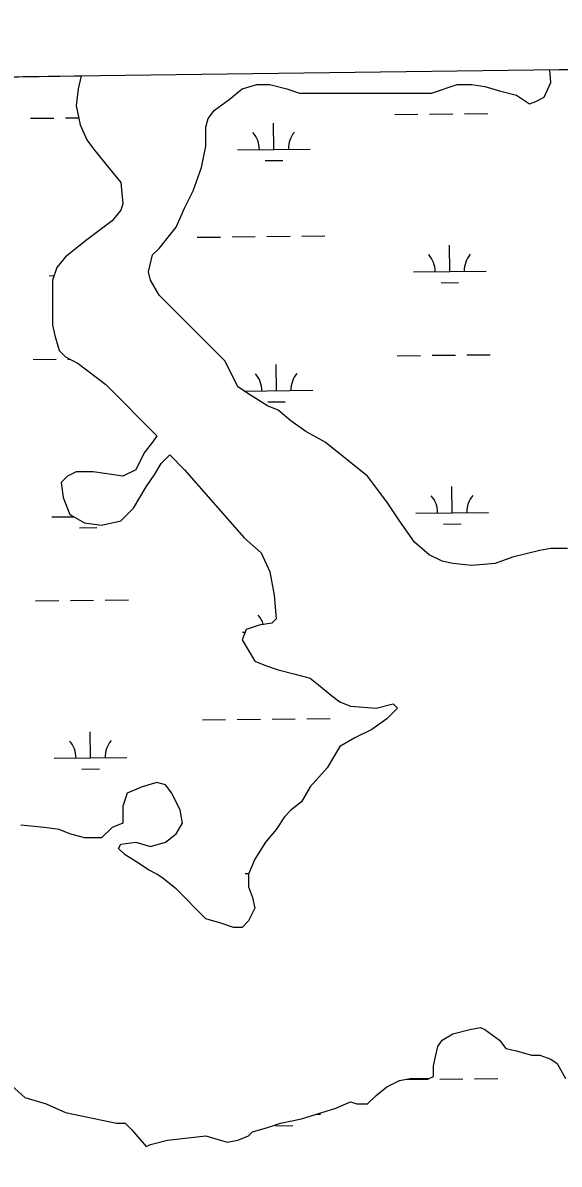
# Model space of a CAD drawing. Extents: x 3734862 to 3772949, y 391520 to 417239.
# Drawn here: x 3761161 to 3761900, y 413825 to 415399 of the extents above; entities that cross this region are included whole.
import ezdxf

# ---------------------------------------------------------------- set-up
doc = ezdxf.new("R2010")
doc.units = 0
for name, color, linetype in [('V-GRID-FRAM', 7, 'Continuous'), ('V-TOPO-SHOR', 7, 'Continuous'), ('V-WETL-SWMP', 7, 'Continuous')]:
    doc.layers.add(name, color=color, linetype=linetype)

msp = doc.modelspace()

# ---------------------------------------------------------------- linework, layer by layer
at = {"layer": 'V-GRID-FRAM'}
msp.add_lwpolyline([(3738832.3, 415033.8), (3770599.2, 415447.4), (3770843.8, 397266.6), (3739061.1, 396852.8), (3738832.3, 415033.8)], dxfattribs=at)
at = {"layer": 'V-TOPO-SHOR'}
for p, q in [((3761241.3, 415325.5), (3761237.4, 415307.8)), ((3761888.4, 415316.6), (3761887.3, 415333.9)), ((3761237.4, 415307.8), (3761234.5, 415284.3)), ((3761445.6, 415293.1), (3761463.2, 415307.8)), ((3761463.2, 415307.8), (3761483.7, 415313.6)), ((3761483.7, 415313.6), (3761501.3, 415313.6)), ((3761501.3, 415313.6), (3761524.8, 415307.8)), ((3761524.8, 415307.8), (3761542.4, 415301.9)), ((3761724.2, 415301.9), (3761759.4, 415313.6)), ((3761759.4, 415313.6), (3761779.9, 415313.6)), ((3761779.9, 415313.6), (3761797.5, 415310.7)), ((3761797.5, 415310.7), (3761818, 415304.8)), ((3761879.6, 415296), (3761888.4, 415316.6)), ((3761425.1, 415278.4), (3761445.6, 415293.1)), ((3761542.4, 415301.9), (3761724.2, 415301.9)), ((3761818, 415304.8), (3761841.5, 415299)), ((3761841.5, 415299), (3761859.1, 415287.2)), ((3761859.1, 415287.2), (3761867.8, 415290.1)), ((3761867.8, 415290.1), (3761879.6, 415296)), ((3761234.5, 415284.3), (3761240.3, 415257.9)), ((3761416.3, 415266.7), (3761425.1, 415278.4)), ((3761413.3, 415254.9), (3761416.3, 415266.7)), ((3761240.3, 415257.9), (3761249.1, 415237.3)), ((3761413.3, 415228.5), (3761413.3, 415254.9)), ((3761249.1, 415237.3), (3761257.9, 415225.6)), ((3761407.5, 415199.2), (3761413.3, 415228.5)), ((3761257.9, 415225.6), (3761281.4, 415196.3)), ((3761281.4, 415196.3), (3761296, 415178.6)), ((3761395.7, 415166.9), (3761407.5, 415199.2)), ((3761296, 415178.6), (3761299, 415149.3)), ((3761384, 415143.4), (3761395.7, 415166.9)), ((3761299, 415149.3), (3761296, 415140.5)), ((3761296, 415140.5), (3761284.3, 415125.8)), ((3761372.3, 415117), (3761384, 415143.4)), ((3761284.3, 415125.8), (3761249.1, 415099.4)), ((3761348.8, 415087.7), (3761372.3, 415117)), ((3761249.1, 415099.4), (3761219.8, 415075.9)), ((3761340, 415078.9), (3761348.8, 415087.7)), ((3761219.8, 415075.9), (3761208.1, 415061.3)), ((3761334.2, 415055.4), (3761340, 415078.9)), ((3761208.1, 415061.3), (3761202.2, 415043.7)), ((3761337.1, 415043.7), (3761334.2, 415055.4)), ((3761202.2, 415043.7), (3761202.2, 414982)), ((3761348.8, 415023.1), (3761337.1, 415043.7)), ((3761439.7, 414932.2), (3761348.8, 415023.1)), ((3761202.2, 414982), (3761205.1, 414967.4)), ((3761205.1, 414967.4), (3761211, 414946.8)), ((3761211, 414946.8), (3761219.8, 414938)), ((3761219.8, 414938), (3761237.4, 414929.2)), ((3761237.4, 414929.2), (3761275.5, 414899.9)), ((3761457.3, 414897), (3761439.7, 414932.2)), ((3761275.5, 414899.9), (3761345.9, 414829.5)), ((3761474.9, 414885.2), (3761457.3, 414897)), ((3761498.4, 414870.5), (3761474.9, 414885.2)), ((3761513, 414864.7), (3761498.4, 414870.5)), ((3761530.6, 414850), (3761513, 414864.7)), ((3761551.2, 414835.3), (3761530.6, 414850)), ((3761577.5, 414820.7), (3761551.2, 414835.3)), ((3761340, 414820.7), (3761328.3, 414806)), ((3761345.9, 414829.5), (3761340, 414820.7)), ((3761636.2, 414773.7), (3761577.5, 414820.7)), ((3761328.3, 414806), (3761316.6, 414782.5)), ((3761351.7, 414791.3), (3761363.5, 414803.1)), ((3761363.5, 414803.1), (3761384, 414782.5)), ((3761343, 414776.6), (3761351.7, 414791.3)), ((3761222.7, 414773.7), (3761213.9, 414764.9)), ((3761234.5, 414779.6), (3761222.7, 414773.7)), ((3761257.9, 414779.6), (3761234.5, 414779.6)), ((3761299, 414773.7), (3761257.9, 414779.6)), ((3761316.6, 414782.5), (3761299, 414773.7)), ((3761331.2, 414759), (3761343, 414776.6)), ((3761384, 414782.5), (3761466.1, 414688.6)), ((3761662.6, 414738.5), (3761636.2, 414773.7)), ((3761213.9, 414764.9), (3761216.9, 414744.4)), ((3761313.6, 414729.7), (3761331.2, 414759)), ((3761216.9, 414744.4), (3761225.7, 414720.9)), ((3761296, 414712.1), (3761313.6, 414729.7)), ((3761680.2, 414712.1), (3761662.6, 414738.5)), ((3761225.7, 414720.9), (3761246.2, 414709.2)), ((3761246.2, 414709.2), (3761269.6, 414706.2)), ((3761269.6, 414706.2), (3761296, 414712.1)), ((3761700.7, 414682.7), (3761680.2, 414712.1)), ((3761466.1, 414688.6), (3761489.6, 414668.1)), ((3761721.2, 414665.1), (3761700.7, 414682.7)), ((3761489.6, 414668.1), (3761501.3, 414641.7)), ((3761738.8, 414656.3), (3761721.2, 414665.1)), ((3761835.6, 414662.2), (3761812.1, 414653.4)), ((3761873.7, 414671), (3761835.6, 414662.2)), ((3761888.4, 414673.9), (3761873.7, 414671)), ((3761911.8, 414673.9), (3761888.4, 414673.9)), ((3761753.5, 414653.4), (3761738.8, 414656.3)), ((3761779.9, 414650.5), (3761753.5, 414653.4)), ((3761812.1, 414653.4), (3761779.9, 414650.5)), ((3761501.3, 414641.7), (3761507.2, 414609.4)), ((3761507.2, 414609.4), (3761510.1, 414577.1)), ((3761486.6, 414568.3), (3761469, 414562.4)), ((3761504.2, 414571.2), (3761486.6, 414568.3)), ((3761510.1, 414577.1), (3761504.2, 414571.2)), ((3761469, 414562.4), (3761463.2, 414547.8)), ((3761463.2, 414547.8), (3761480.8, 414518.4)), ((3761480.8, 414518.4), (3761495.4, 414512.6)), ((3761495.4, 414512.6), (3761513, 414506.7)), ((3761513, 414506.7), (3761536.5, 414500.8)), ((3761536.5, 414500.8), (3761557, 414495)), ((3761557, 414495), (3761568.7, 414486.1)), ((3761568.7, 414486.1), (3761586.3, 414471.5)), ((3761586.3, 414471.5), (3761598.1, 414462.7)), ((3761598.1, 414462.7), (3761612.7, 414456.8)), ((3761612.7, 414456.8), (3761647.9, 414453.9)), ((3761647.9, 414453.9), (3761671.4, 414459.7)), ((3761671.4, 414459.7), (3761677.2, 414453.9)), ((3761677.2, 414453.9), (3761662.6, 414439.2)), ((3761642.1, 414424.5), (3761618.6, 414412.8)), ((3761662.6, 414439.2), (3761642.1, 414424.5)), ((3761618.6, 414412.8), (3761598.1, 414401.1)), ((3761598.1, 414401.1), (3761580.5, 414371.7)), ((3761580.5, 414371.7), (3761557, 414345.3)), ((3761345.9, 414351.2), (3761325.4, 414345.3)), ((3761357.6, 414348.2), (3761345.9, 414351.2)), ((3761366.4, 414336.5), (3761357.6, 414348.2)), ((3761304.8, 414336.5), (3761299, 414318.9)), ((3761325.4, 414345.3), (3761304.8, 414336.5)), ((3761378.1, 414313), (3761366.4, 414336.5)), ((3761557, 414345.3), (3761545.3, 414324.8)), ((3761299, 414318.9), (3761299, 414295.4)), ((3761545.3, 414324.8), (3761530.6, 414313)), ((3761381.1, 414295.4), (3761378.1, 414313)), ((3761521.8, 414304.2), (3761510.1, 414286.6)), ((3761530.6, 414313), (3761521.8, 414304.2)), ((3761190.5, 414289.5), (3761158.2, 414292.5)), ((3761211, 414286.6), (3761190.5, 414289.5)), ((3761225.7, 414280.7), (3761211, 414286.6)), ((3761284.3, 414289.5), (3761269.6, 414274.9)), ((3761299, 414295.4), (3761284.3, 414289.5)), ((3761372.3, 414280.7), (3761381.1, 414295.4)), ((3761510.1, 414286.6), (3761495.4, 414269)), ((3761246.2, 414274.9), (3761225.7, 414280.7)), ((3761269.6, 414274.9), (3761246.2, 414274.9)), ((3761296, 414266.1), (3761316.6, 414269)), ((3761316.6, 414269), (3761337.1, 414263.1)), ((3761337.1, 414263.1), (3761357.6, 414269)), ((3761357.6, 414269), (3761372.3, 414280.7)), ((3761495.4, 414269), (3761480.8, 414245.5)), ((3761293.1, 414260.2), (3761296, 414266.1)), ((3761301.9, 414251.4), (3761293.1, 414260.2)), ((3761316.6, 414242.6), (3761301.9, 414251.4)), ((3761334.2, 414230.9), (3761316.6, 414242.6)), ((3761480.8, 414245.5), (3761472, 414225)), ((3761345.9, 414225), (3761334.2, 414230.9)), ((3761354.7, 414219.1), (3761345.9, 414225)), ((3761472, 414225), (3761472, 414207.4)), ((3761372.3, 414204.5), (3761354.7, 414219.1)), ((3761413.3, 414163.4), (3761372.3, 414204.5)), ((3761472, 414207.4), (3761477.8, 414192.7)), ((3761477.8, 414192.7), (3761480.8, 414178)), ((3761480.8, 414178), (3761472, 414160.4)), ((3761433.9, 414157.5), (3761413.3, 414163.4)), ((3761451.4, 414151.6), (3761433.9, 414157.5)), ((3761472, 414160.4), (3761463.2, 414151.6)), ((3761463.2, 414151.6), (3761451.4, 414151.6)), ((3761738.8, 413996.1), (3761753.5, 414004.9)), ((3761753.5, 414004.9), (3761776.9, 414010.8)), ((3761776.9, 414010.8), (3761791.6, 414013.7)), ((3761791.6, 414013.7), (3761797.5, 414010.8)), ((3761797.5, 414010.8), (3761818, 413996.1)), ((3761730, 413975.6), (3761733, 413987.3)), ((3761733, 413987.3), (3761738.8, 413996.1)), ((3761818, 413996.1), (3761826.8, 413984.4)), ((3761826.8, 413984.4), (3761841.5, 413981.4)), ((3761727.1, 413960.9), (3761730, 413975.6)), ((3761841.5, 413981.4), (3761862, 413975.6)), ((3761862, 413975.6), (3761873.7, 413975.6)), ((3761873.7, 413975.6), (3761888.4, 413969.7)), ((3761888.4, 413969.7), (3761897.2, 413963.8)), ((3761727.1, 413946.2), (3761727.1, 413960.9)), ((3761897.2, 413963.8), (3761908.9, 413943.3)), ((3761131.8, 413946.2), (3761164.1, 413916.9)), ((3761662.6, 413931.6), (3761680.2, 413940.4)), ((3761680.2, 413940.4), (3761694.8, 413943.3)), ((3761694.8, 413943.3), (3761721.2, 413943.3)), ((3761721.2, 413943.3), (3761727.1, 413946.2)), ((3761647.9, 413919.8), (3761662.6, 413931.6)), ((3761164.1, 413916.9), (3761193.4, 413908.1)), ((3761193.4, 413908.1), (3761219.8, 413896.4)), ((3761592.2, 413902.2), (3761612.7, 413911)), ((3761612.7, 413911), (3761621.5, 413908.1)), ((3761621.5, 413908.1), (3761636.2, 413908.1)), ((3761636.2, 413908.1), (3761647.9, 413919.8)), ((3761219.8, 413896.4), (3761290.2, 413881.7)), ((3761545.3, 413887.6), (3761592.2, 413902.2)), ((3761290.2, 413881.7), (3761301.9, 413881.7)), ((3761301.9, 413881.7), (3761310.7, 413872.9)), ((3761477.8, 413869.9), (3761498.4, 413875.8)), ((3761498.4, 413875.8), (3761516, 413881.7)), ((3761516, 413881.7), (3761545.3, 413887.6)), ((3761310.7, 413872.9), (3761331.2, 413849.4)), ((3761337.1, 413852.3), (3761360.5, 413858.2)), ((3761360.5, 413858.2), (3761413.3, 413864.1)), ((3761413.3, 413864.1), (3761442.6, 413855.3)), ((3761442.6, 413855.3), (3761457.3, 413858.2)), ((3761457.3, 413858.2), (3761472, 413864.1)), ((3761472, 413864.1), (3761477.8, 413869.9)), ((3761331.2, 413849.4), (3761337.1, 413852.3))]:
    msp.add_line(p, q, dxfattribs=at)
at = {"layer": 'V-WETL-SWMP'}
for p, q in [((3760420.3, 415314.9), (3761241.3, 415325.5)), ((3761241.3, 415325.5), (3761237.4, 415307.8)), ((3761887.3, 415333.9), (3762068.9, 415336.3)), ((3761888.4, 415316.6), (3761887.3, 415333.9)), ((3761237.4, 415307.8), (3761234.5, 415284.3)), ((3761445.6, 415293.1), (3761463.2, 415307.8)), ((3761463.2, 415307.8), (3761483.7, 415313.6)), ((3761483.7, 415313.6), (3761501.3, 415313.6)), ((3761501.3, 415313.6), (3761524.8, 415307.8)), ((3761524.8, 415307.8), (3761542.4, 415301.9)), ((3761724.2, 415301.9), (3761759.4, 415313.6)), ((3761759.4, 415313.6), (3761779.9, 415313.6)), ((3761779.9, 415313.6), (3761797.5, 415310.7)), ((3761797.5, 415310.7), (3761818, 415304.8)), ((3761879.6, 415296), (3761888.4, 415316.6)), ((3761425.1, 415278.4), (3761445.6, 415293.1)), ((3761542.4, 415301.9), (3761724.2, 415301.9)), ((3761818, 415304.8), (3761841.5, 415299)), ((3761841.5, 415299), (3761859.1, 415287.2)), ((3761859.1, 415287.2), (3761867.8, 415290.1)), ((3761867.8, 415290.1), (3761879.6, 415296)), ((3761234.5, 415284.3), (3761240.3, 415257.9)), ((3761416.3, 415266.7), (3761425.1, 415278.4)), ((3761171.7, 415267.1), (3761203.7, 415267.4)), ((3761219.7, 415267.6), (3761238.1, 415267.8)), ((3761413.3, 415254.9), (3761416.3, 415266.7)), ((3761507, 415224.2), (3761506.6, 415260.2)), ((3761673.6, 415272.4), (3761705.6, 415272.8)), ((3761721.6, 415272.9), (3761753.6, 415273.3)), ((3761769.6, 415273.4), (3761801.6, 415273.8)), ((3761240.3, 415257.9), (3761249.1, 415237.3)), ((3761413.3, 415228.5), (3761413.3, 415254.9)), ((3761249.1, 415237.3), (3761257.9, 415225.6)), ((3761407.5, 415199.2), (3761413.3, 415228.5)), ((3761257.9, 415225.6), (3761281.4, 415196.3)), ((3761457, 415223.7), (3761557, 415224.7)), ((3761281.4, 415196.3), (3761296, 415178.6)), ((3761395.7, 415166.9), (3761407.5, 415199.2)), ((3761495.2, 415208.7), (3761519.2, 415208.9)), ((3761296, 415178.6), (3761299, 415149.3)), ((3761384, 415143.4), (3761395.7, 415166.9)), ((3761299, 415149.3), (3761296, 415140.5)), ((3761296, 415140.5), (3761284.3, 415125.8)), ((3761372.3, 415117), (3761384, 415143.4)), ((3761284.3, 415125.8), (3761249.1, 415099.4)), ((3761348.8, 415087.7), (3761372.3, 415117)), ((3761401.4, 415103), (3761433.4, 415103.4)), ((3761449.4, 415103.5), (3761481.4, 415103.9)), ((3761497.4, 415104), (3761529.4, 415104.4)), ((3761545.4, 415104.5), (3761577.4, 415104.9)), ((3761249.1, 415099.4), (3761219.8, 415075.9)), ((3761340, 415078.9), (3761348.8, 415087.7)), ((3761749.3, 415056), (3761748.9, 415092)), ((3761219.8, 415075.9), (3761208.1, 415061.3)), ((3761334.2, 415055.4), (3761340, 415078.9)), ((3761208.1, 415061.3), (3761202.2, 415043.7)), ((3761337.1, 415043.7), (3761334.2, 415055.4)), ((3761699.3, 415055.4), (3761799.3, 415056.5)), ((3761197.4, 415050.1), (3761204.4, 415050.2)), ((3761202.2, 415043.7), (3761202.2, 414982)), ((3761348.8, 415023.1), (3761337.1, 415043.7)), ((3761737.4, 415040.4), (3761761.4, 415040.7)), ((3761439.7, 414932.2), (3761348.8, 415023.1)), ((3761202.2, 414982), (3761205.1, 414967.4)), ((3761205.1, 414967.4), (3761211, 414946.8)), ((3761211, 414946.8), (3761219.8, 414938)), ((3761175.2, 414934.5), (3761207.2, 414934.8)), ((3761219.8, 414938), (3761237.4, 414929.2)), ((3761223.2, 414935), (3761225.9, 414935)), ((3761237.4, 414929.2), (3761275.5, 414899.9)), ((3761457.3, 414897), (3761439.7, 414932.2)), ((3761677.1, 414939.8), (3761709.1, 414940.1)), ((3761725.1, 414940.3), (3761757.1, 414940.6)), ((3761773.1, 414940.8), (3761805.1, 414941.1)), ((3761510.5, 414891.6), (3761510.1, 414927.6)), ((3761275.5, 414899.9), (3761345.9, 414829.5)), ((3761474.9, 414885.2), (3761457.3, 414897)), ((3761466.1, 414891.1), (3761560.5, 414892.1)), ((3761498.4, 414870.5), (3761474.9, 414885.2)), ((3761513, 414864.7), (3761498.4, 414870.5)), ((3761498.7, 414876), (3761522.7, 414876.3)), ((3761530.6, 414850), (3761513, 414864.7)), ((3761551.2, 414835.3), (3761530.6, 414850)), ((3761577.5, 414820.7), (3761551.2, 414835.3)), ((3761340, 414820.7), (3761328.3, 414806)), ((3761345.9, 414829.5), (3761340, 414820.7)), ((3761636.2, 414773.7), (3761577.5, 414820.7)), ((3761328.3, 414806), (3761316.6, 414782.5)), ((3761351.7, 414791.3), (3761363.5, 414803.1)), ((3761363.5, 414803.1), (3761384, 414782.5)), ((3761343, 414776.6), (3761351.7, 414791.3)), ((3761222.7, 414773.7), (3761213.9, 414764.9)), ((3761234.5, 414779.6), (3761222.7, 414773.7)), ((3761257.9, 414779.6), (3761234.5, 414779.6)), ((3761299, 414773.7), (3761257.9, 414779.6)), ((3761316.6, 414782.5), (3761299, 414773.7)), ((3761331.2, 414759), (3761343, 414776.6)), ((3761384, 414782.5), (3761466.1, 414688.6)), ((3761662.6, 414738.5), (3761636.2, 414773.7)), ((3761213.9, 414764.9), (3761216.9, 414744.4)), ((3761313.6, 414729.7), (3761331.2, 414759)), ((3761752.8, 414723.3), (3761752.4, 414759.3)), ((3761216.9, 414744.4), (3761225.7, 414720.9)), ((3761296, 414712.1), (3761313.6, 414729.7)), ((3761680.2, 414712.1), (3761662.6, 414738.5)), ((3761702.8, 414722.8), (3761802.8, 414723.8)), ((3761200.9, 414717.5), (3761231.1, 414717.8)), ((3761225.7, 414720.9), (3761246.2, 414709.2)), ((3761246.2, 414709.2), (3761269.6, 414706.2)), ((3761269.6, 414706.2), (3761296, 414712.1)), ((3761700.7, 414682.7), (3761680.2, 414712.1)), ((3761740.9, 414707.7), (3761764.9, 414708)), ((3761239.1, 414702.4), (3761263.1, 414702.7)), ((3761466.1, 414688.6), (3761489.6, 414668.1)), ((3761721.2, 414665.1), (3761700.7, 414682.7)), ((3761489.6, 414668.1), (3761501.3, 414641.7)), ((3761738.8, 414656.3), (3761721.2, 414665.1)), ((3761835.6, 414662.2), (3761812.1, 414653.4)), ((3761873.7, 414671), (3761835.6, 414662.2)), ((3761888.4, 414673.9), (3761873.7, 414671)), ((3761911.8, 414673.9), (3761888.4, 414673.9)), ((3761753.5, 414653.4), (3761738.8, 414656.3)), ((3761779.9, 414650.5), (3761753.5, 414653.4)), ((3761812.1, 414653.4), (3761779.9, 414650.5)), ((3761501.3, 414641.7), (3761507.2, 414609.4)), ((3761178.7, 414601.8), (3761210.7, 414602.1)), ((3761226.7, 414602.3), (3761258.7, 414602.6)), ((3761274.7, 414602.8), (3761306.7, 414603.1)), ((3761507.2, 414609.4), (3761510.1, 414577.1)), ((3761486.6, 414568.3), (3761469, 414562.4)), ((3761504.2, 414571.2), (3761486.6, 414568.3)), ((3761510.1, 414577.1), (3761504.2, 414571.2)), ((3761469, 414562.4), (3761463.2, 414547.8)), ((3761464, 414558.4), (3761467.4, 414558.4)), ((3761463.2, 414547.8), (3761480.8, 414518.4)), ((3761480.8, 414518.4), (3761495.4, 414512.6)), ((3761495.4, 414512.6), (3761513, 414506.7)), ((3761513, 414506.7), (3761536.5, 414500.8)), ((3761536.5, 414500.8), (3761557, 414495)), ((3761557, 414495), (3761568.7, 414486.1)), ((3761568.7, 414486.1), (3761586.3, 414471.5)), ((3761586.3, 414471.5), (3761598.1, 414462.7)), ((3761598.1, 414462.7), (3761612.7, 414456.8)), ((3761612.7, 414456.8), (3761647.9, 414453.9)), ((3761647.9, 414453.9), (3761671.4, 414459.7)), ((3761671.4, 414459.7), (3761677.2, 414453.9)), ((3761677.2, 414453.9), (3761662.6, 414439.2)), ((3761408.5, 414437.7), (3761440.5, 414438.1)), ((3761456.5, 414438.2), (3761488.5, 414438.6)), ((3761504.5, 414438.7), (3761536.4, 414439.1)), ((3761552.4, 414439.2), (3761584.4, 414439.6)), ((3761642.1, 414424.5), (3761618.6, 414412.8)), ((3761662.6, 414439.2), (3761642.1, 414424.5)), ((3761254.4, 414385.3), (3761254, 414421.3)), ((3761618.6, 414412.8), (3761598.1, 414401.1)), ((3761598.1, 414401.1), (3761580.5, 414371.7)), ((3761204.4, 414384.8), (3761304.4, 414385.9)), ((3761242.6, 414369.8), (3761266.6, 414370)), ((3761580.5, 414371.7), (3761557, 414345.3)), ((3761345.9, 414351.2), (3761325.4, 414345.3)), ((3761357.6, 414348.2), (3761345.9, 414351.2)), ((3761366.4, 414336.5), (3761357.6, 414348.2)), ((3761304.8, 414336.5), (3761299, 414318.9)), ((3761325.4, 414345.3), (3761304.8, 414336.5)), ((3761378.1, 414313), (3761366.4, 414336.5)), ((3761557, 414345.3), (3761545.3, 414324.8)), ((3761299, 414318.9), (3761299, 414295.4)), ((3761545.3, 414324.8), (3761530.6, 414313)), ((3761381.1, 414295.4), (3761378.1, 414313)), ((3761521.8, 414304.2), (3761510.1, 414286.6)), ((3761530.6, 414313), (3761521.8, 414304.2)), ((3761190.5, 414289.5), (3761158.2, 414292.5)), ((3761211, 414286.6), (3761190.5, 414289.5)), ((3761225.7, 414280.7), (3761211, 414286.6)), ((3761284.3, 414289.5), (3761269.6, 414274.9)), ((3761299, 414295.4), (3761284.3, 414289.5)), ((3761372.3, 414280.7), (3761381.1, 414295.4)), ((3761510.1, 414286.6), (3761495.4, 414269)), ((3761246.2, 414274.9), (3761225.7, 414280.7)), ((3761269.6, 414274.9), (3761246.2, 414274.9)), ((3761296, 414266.1), (3761316.6, 414269)), ((3761316.6, 414269), (3761337.1, 414263.1)), ((3761337.1, 414263.1), (3761357.6, 414269)), ((3761357.6, 414269), (3761372.3, 414280.7)), ((3761495.4, 414269), (3761480.8, 414245.5)), ((3761293.1, 414260.2), (3761296, 414266.1)), ((3761301.9, 414251.4), (3761293.1, 414260.2)), ((3761316.6, 414242.6), (3761301.9, 414251.4)), ((3761334.2, 414230.9), (3761316.6, 414242.6)), ((3761480.8, 414245.5), (3761472, 414225)), ((3761345.9, 414225), (3761334.2, 414230.9)), ((3761354.7, 414219.1), (3761345.9, 414225)), ((3761467.5, 414225.7), (3761472.3, 414225.8)), ((3761472, 414225), (3761472, 414207.4)), ((3761372.3, 414204.5), (3761354.7, 414219.1)), ((3761413.3, 414163.4), (3761372.3, 414204.5)), ((3761472, 414207.4), (3761477.8, 414192.7)), ((3761477.8, 414192.7), (3761480.8, 414178)), ((3761480.8, 414178), (3761472, 414160.4)), ((3761433.9, 414157.5), (3761413.3, 414163.4)), ((3761451.4, 414151.6), (3761433.9, 414157.5)), ((3761472, 414160.4), (3761463.2, 414151.6)), ((3761463.2, 414151.6), (3761451.4, 414151.6)), ((3761687.6, 413941.8), (3761719.6, 413942.1)), ((3761735.6, 413942.3), (3761767.6, 413942.6)), ((3761783.6, 413942.8), (3761815.6, 413943.1)), ((3761566.1, 413894.1), (3761571.1, 413894.1)), ((3761509.2, 413878), (3761533.2, 413878.3))]:
    msp.add_line(p, q, dxfattribs=at)
for points in [[(3761164.1, 413916.9), (3761193.4, 413908.1), (3761219.8, 413896.4), (3761290.2, 413881.7), (3761301.9, 413881.7), (3761310.7, 413872.9), (3761331.2, 413849.4), (3761337.1, 413852.3), (3761360.5, 413858.2), (3761413.3, 413864.1), (3761442.6, 413855.3), (3761457.3, 413858.2), (3761472, 413864.1), (3761477.8, 413869.9), (3761498.4, 413875.8), (3761516, 413881.7), (3761545.3, 413887.6), (3761592.2, 413902.2), (3761612.7, 413911), (3761621.5, 413908.1), (3761636.2, 413908.1), (3761647.9, 413919.8), (3761662.6, 413931.6), (3761680.2, 413940.4), (3761694.8, 413943.3), (3761721.2, 413943.3), (3761727.1, 413946.2), (3761727.1, 413960.9), (3761730, 413975.6), (3761733, 413987.3), (3761738.8, 413996.1), (3761753.5, 414004.9), (3761776.9, 414010.8), (3761791.6, 414013.7), (3761797.5, 414010.8), (3761818, 413996.1), (3761826.8, 413984.4), (3761841.5, 413981.4), (3761862, 413975.6), (3761873.7, 413975.6), (3761888.4, 413969.7), (3761897.2, 413963.8), (3761908.9, 413943.3)], [(3761131.8, 413946.2), (3761164.1, 413916.9)]]:
    msp.add_lwpolyline(points, dxfattribs=at)
for centre, start, end in [((3761451.8, 415224.1), 359.8334, 41.377), ((3761562.2, 415225.3), 139.8334, 181.377), ((3761694, 415055.8), 359.8334, 41.377), ((3761804.5, 415057), 139.8334, 181.377), ((3761455.3, 414891.5), 359.8334, 41.377), ((3761565.7, 414892.6), 139.8334, 181.377), ((3761697.5, 414723.2), 359.8334, 41.377), ((3761808, 414724.4), 139.8334, 181.377), ((3761195.6, 414717.9), 359.8334, 0.0093), ((3761458.8, 414558.8), 17.2914, 41.377), ((3761199.2, 414385.2), 359.8334, 41.377), ((3761309.6, 414386.4), 139.8334, 181.377)]:
    msp.add_arc(centre, 35.2, start, end, dxfattribs=at)

doc.saveas('drawing.dxf')
